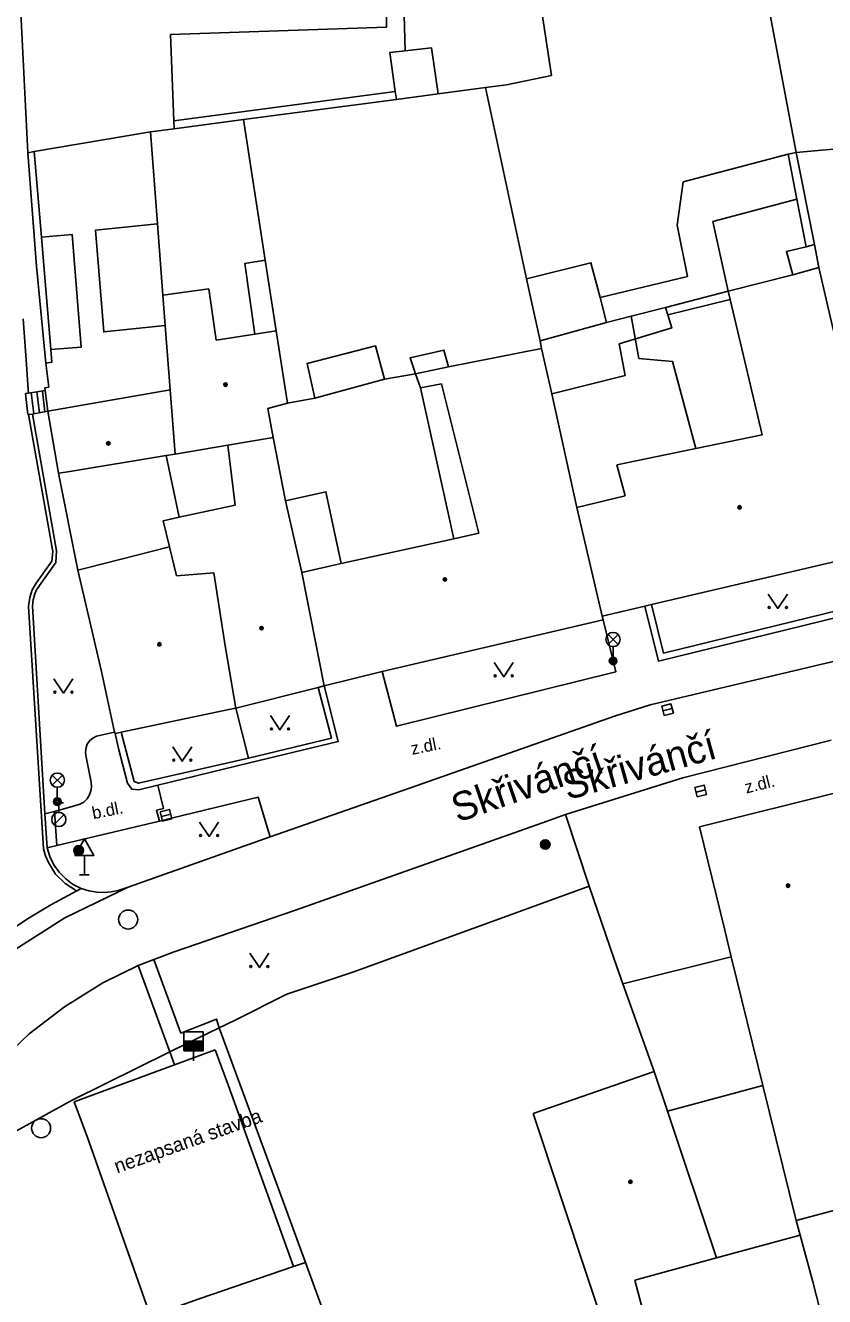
# Model space of a CAD drawing. Extents: x -596024 to -594475, y -1163820 to -1161957.
# Drawn here: x -595960.8 to -595918.9, y -1162976.4 to -1162909.7 of the extents above; entities that cross this region are included whole.
import ezdxf

# ---------------------------------------------------------------- set-up
doc = ezdxf.new("R2010")
doc.units = 0
for name, color, linetype in [('Level 10', 7, 'Continuous'), ('Level 11', 7, 'Continuous'), ('Level 25', 7, 'Continuous'), ('Level 27', 7, 'Continuous'), ('Level 28', 7, 'Continuous'), ('Level 33', 7, 'Continuous'), ('Level 34', 7, 'Continuous'), ('Level 36', 7, 'Continuous'), ('Level 39', 7, 'Continuous'), ('Level 40', 7, 'Continuous'), ('Level 41', 7, 'Continuous'), ('Level 49', 7, 'Continuous'), ('Level 5', 7, 'Continuous'), ('Level 50', 7, 'Continuous'), ('Level 7', 7, 'Continuous'), ('Level 8', 7, 'Continuous')]:
    doc.layers.add(name, color=color, linetype=linetype)

msp = doc.modelspace()

# ---------------------------------------------------------------- linework, layer by layer
at = {"layer": 'Level 10'}
for points in [[(-595960.95, -1162925.13), (-595960.78, -1162927.54)], [(-595960.78, -1162927.54), (-595960.69, -1162928.85)], [(-595960.69, -1162928.85), (-595960.67, -1162929.03)], [(-595960.67, -1162929.03), (-595960.83, -1162929.05)], [(-595960.83, -1162929.05), (-595960.7, -1162930.16)], [(-595960.7, -1162930.16), (-595960.67, -1162930.16)], [(-595960.67, -1162930.16), (-595960.47, -1162930.14)], [(-595959.2, -1162937.32), (-595960.47, -1162930.14)], [(-595959.24, -1162937.93), (-595959.2, -1162937.32)], [(-595960.1, -1162939.13), (-595959.24, -1162937.93)], [(-595960.47, -1162940.22), (-595960.43, -1162939.88), (-595960.34, -1162939.56)], [(-595960.34, -1162939.56), (-595960.25, -1162939.36), (-595960.1, -1162939.13)], [(-595959.82, -1162951.11), (-595960.47, -1162940.22)], [(-595913.55, -1162941.97), (-595928.03, -1162945.39)], [(-595940.32, -1162949.65), (-595929.9, -1162945.98), (-595928.03, -1162945.39)], [(-595926.31, -1162949.23), (-595918.53, -1162947.25)], [(-595926.31, -1162949.23), (-595932.47, -1162951.14)], [(-595947.99, -1162952.32), (-595940.32, -1162949.65)], [(-595959.69, -1162952.9), (-595959.82, -1162951.11)], [(-595932.47, -1162951.14), (-595933.44, -1162951.49), (-595946.66, -1162956.17), (-595953.03, -1162958.36)], [(-595959.07, -1162954.17), (-595959.34, -1162953.79), (-595959.56, -1162953.36), (-595959.69, -1162952.9)], [(-595955.44, -1162954.96), (-595947.99, -1162952.32)], [(-595957.91, -1162955.03), (-595958.36, -1162954.8), (-595958.72, -1162954.53), (-595959.07, -1162954.17)], [(-595955.44, -1162954.96), (-595955.97, -1162955.13)], [(-595957.08, -1162955.23), (-595957.51, -1162955.16), (-595957.91, -1162955.03)], [(-595955.97, -1162955.13), (-595956.34, -1162955.21), (-595956.68, -1162955.24), (-595957.08, -1162955.23)], [(-595964.04, -1162966.29), (-595962.28, -1162964.22), (-595960.64, -1162962.66), (-595958.79, -1162961.24), (-595956.77, -1162959.98), (-595954.92, -1162959.07), (-595954.09, -1162958.76), (-595953.03, -1162958.36)]]:
    msp.add_lwpolyline(points, dxfattribs=at)
at = {"layer": 'Level 11'}
for points in [[(-595934.97, -1162900.84), (-595933.22, -1162912.36), (-595935.57, -1162912.85), (-595936.68, -1162913)], [(-595923.39, -1162900.37), (-595920.37, -1162916.4)], [(-595940.9, -1162911.07), (-595941.17, -1162901.15)], [(-595939.17, -1162913.33), (-595939.52, -1162910.91), (-595940.9, -1162911.07), (-595941.7, -1162911.16), (-595941.42, -1162913.21)], [(-595953.04, -1162914.75), (-595941.42, -1162913.21)], [(-595941.36, -1162913.62), (-595949.38, -1162914.68)], [(-595941.42, -1162913.21), (-595941.36, -1162913.62)], [(-595939.17, -1162913.33), (-595941.36, -1162913.62)], [(-595936.68, -1162913), (-595939.17, -1162913.33)], [(-595934.52, -1162923.03), (-595936.68, -1162913)], [(-595949.38, -1162914.68), (-595953.02, -1162915.17)], [(-595949.38, -1162914.68), (-595948.24, -1162922.05)], [(-595954.27, -1162915.33), (-595953.9, -1162920.15), (-595953.62, -1162923.9)], [(-595910.26, -1162915.51), (-595917.46, -1162916.14), (-595920.37, -1162916.4)], [(-595930.66, -1162924.02), (-595926.08, -1162922.92), (-595926.61, -1162920.22), (-595926.3, -1162917.95), (-595920.78, -1162916.49)], [(-595920.37, -1162916.4), (-595920.78, -1162916.49), (-595920.33, -1162918.85), (-595919.85, -1162921.35)], [(-595920.37, -1162916.4), (-595919.41, -1162921.24)], [(-595923.93, -1162923.69), (-595924.74, -1162920.03), (-595920.33, -1162918.85)], [(-595953.9, -1162920.15), (-595957.15, -1162920.48), (-595956.72, -1162925.82), (-595953.49, -1162925.49)], [(-595959.99, -1162920.86), (-595958.38, -1162920.72), (-595957.91, -1162926.63), (-595959.5, -1162926.75)], [(-595920.54, -1162922.82), (-595920.88, -1162921.6), (-595919.85, -1162921.35)], [(-595919.85, -1162921.35), (-595919.41, -1162921.24)], [(-595919.41, -1162921.24), (-595919.17, -1162922.45)], [(-595948.79, -1162925.95), (-595949.32, -1162922.24), (-595948.24, -1162922.05)], [(-595948.24, -1162922.05), (-595947.67, -1162925.76)], [(-595934.52, -1162923.03), (-595931.14, -1162922.19), (-595930.66, -1162924.02), (-595930.32, -1162925.33)], [(-595933.81, -1162926.3), (-595934.52, -1162923.03)], [(-595927.23, -1162924.54), (-595923.93, -1162923.69)], [(-595923.83, -1162924.12), (-595927.11, -1162924.92)], [(-595927.11, -1162924.92), (-595926.9, -1162925.61), (-595929.66, -1162926.45), (-595929.34, -1162928.11), (-595933.2, -1162929.07)], [(-595930.32, -1162925.33), (-595929.03, -1162925), (-595927.23, -1162924.54)], [(-595927.23, -1162924.54), (-595927.11, -1162924.92)], [(-595933.81, -1162926.3), (-595930.32, -1162925.33)], [(-595929.03, -1162925), (-595928.62, -1162927.21), (-595926.86, -1162927.38), (-595925.64, -1162931.94)], [(-595945.64, -1162929.3), (-595946.05, -1162927.48), (-595942.45, -1162926.56), (-595941.99, -1162928.31)], [(-595940.36, -1162928.02), (-595940.64, -1162927.18), (-595938.86, -1162926.78), (-595938.62, -1162927.65)], [(-595933.73, -1162926.69), (-595933.81, -1162926.3)], [(-595941.99, -1162928.31), (-595940.36, -1162928.02)], [(-595959.79, -1162928.9), (-595960.67, -1162929.03)], [(-595959.94, -1162928.93), (-595959.81, -1162930.02)], [(-595959.6, -1162928.72), (-595959.81, -1162928.75), (-595959.79, -1162928.9)], [(-595959.79, -1162928.9), (-595959.65, -1162929.99)], [(-595945.64, -1162929.3), (-595941.99, -1162928.31)], [(-595938.34, -1162936.68), (-595940.1, -1162928.75)], [(-595960.53, -1162929.01), (-595960.4, -1162930.12)], [(-595960.24, -1162928.97), (-595960.1, -1162930.07)], [(-595947.08, -1162929.56), (-595945.64, -1162929.3)], [(-595960.67, -1162930.16), (-595959.4, -1162937.34)], [(-595960.47, -1162930.14), (-595960.4, -1162930.12), (-595959.65, -1162929.99)], [(-595953.45, -1162932.31), (-595952.76, -1162935.55)], [(-595959.1, -1162933.24), (-595958.09, -1162938.33)], [(-595947.18, -1162934.69), (-595945.06, -1162934.21), (-595944.25, -1162937.97)], [(-595959.4, -1162937.34), (-595959.44, -1162937.86)], [(-595916.07, -1162937.34), (-595915.54, -1162939.79), (-595927.34, -1162942.68), (-595927.97, -1162940.13)], [(-595959.44, -1162937.86), (-595960.27, -1162939.01)], [(-595960.27, -1162939.01), (-595960.48, -1162939.35), (-595960.61, -1162939.76), (-595960.67, -1162940.23)], [(-595960.67, -1162940.23), (-595959.88, -1162952.95)], [(-595928.31, -1162940.21), (-595927.6, -1162943.1), (-595915.11, -1162940.04)], [(-595930.5, -1162940.94), (-595929.83, -1162943.66), (-595941.35, -1162946.52), (-595942.1, -1162943.65)], [(-595949.78, -1162945.56), (-595949.12, -1162948.2)], [(-595957.1, -1162947.04), (-595956.15, -1162946.82)], [(-595957.64, -1162948.14), (-595957.68, -1162947.9), (-595957.65, -1162947.64), (-595957.59, -1162947.46)], [(-595957.59, -1162947.46), (-595957.46, -1162947.26), (-595957.3, -1162947.14), (-595957.1, -1162947.04)], [(-595957.39, -1162949.45), (-595957.64, -1162948.14)], [(-595957.47, -1162950.12), (-595957.4, -1162949.91), (-595957.37, -1162949.71), (-595957.39, -1162949.45)], [(-595953.59, -1162950.83), (-595953.89, -1162949.6)], [(-595958.01, -1162950.63), (-595957.77, -1162950.5), (-595957.6, -1162950.32), (-595957.47, -1162950.12)], [(-595953.09, -1162951.33), (-595948.62, -1162950.23)], [(-595948.62, -1162950.23), (-595948.07, -1162952.04)], [(-595959.31, -1162950.99), (-595958.01, -1162950.63)], [(-595953.95, -1162950.92), (-595953.59, -1162950.83)], [(-595953.8, -1162951.5), (-595953.95, -1162950.92)], [(-595959.82, -1162951.11), (-595959.31, -1162950.99)], [(-595959.31, -1162950.99), (-595959.18, -1162952.78)], [(-595959.18, -1162952.78), (-595953.8, -1162951.5)], [(-595953.8, -1162951.5), (-595953.09, -1162951.33)], [(-595932.47, -1162951.14), (-595931.23, -1162954.9)], [(-595948.07, -1162952.04), (-595947.99, -1162952.32)], [(-595959.88, -1162952.95), (-595959.78, -1162953.32), (-595959.63, -1162953.67), (-595959.25, -1162954.27), (-595958.75, -1162954.77), (-595958.15, -1162955.16)], [(-595959.69, -1162952.9), (-595959.18, -1162952.78)], [(-595968.01, -1162964.34), (-595966.64, -1162962.67), (-595964.17, -1162960.36), (-595961.76, -1162958.47), (-595958.76, -1162956.57), (-595955.44, -1162954.96)], [(-595958.13, -1162955.15), (-595959.5, -1162955.89), (-595960.72, -1162956.62), (-595962.06, -1162957.52)], [(-595958.13, -1162955.15), (-595957.91, -1162955.03)], [(-595954.09, -1162958.76), (-595952.67, -1162962.62), (-595950.8, -1162961.88), (-595950.67, -1162962.34)], [(-595929.47, -1162960.04), (-595923.78, -1162958.61)], [(-595954.92, -1162959.07), (-595953.26, -1162963.61)], [(-595958.27, -1162966.22), (-595953.01, -1162964.29), (-595950.87, -1162963.5)], [(-595953.26, -1162963.61), (-595953.01, -1162964.29)], [(-595950.87, -1162963.5), (-595950.18, -1162965.38)], [(-595950.18, -1162965.38), (-595946.76, -1162974.87)], [(-595927.13, -1162966.71), (-595922.11, -1162965.37)], [(-595957.57, -1162968.1), (-595958.27, -1162966.22)], [(-595957.57, -1162968.1), (-595954.26, -1162977.47), (-595951.72, -1162976.56)]]:
    msp.add_lwpolyline(points, dxfattribs=at)
at = {"layer": 'Level 25'}
for centre, radius in [((-595958.04, -1162953.03), 0.25), ((-595958.04, -1162953.03), 0.2), ((-595958.04, -1162953.03), 0.15), ((-595958.04, -1162953.03), 0.1), ((-595958.04, -1162953.03), 0.05), ((-595933.54, -1162952.72), 0.25), ((-595933.54, -1162952.72), 0.2), ((-595933.54, -1162952.72), 0.15), ((-595933.54, -1162952.72), 0.1), ((-595933.54, -1162952.72), 0.05)]:
    msp.add_circle(centre, radius, dxfattribs=at)
at = {"layer": 'Level 27'}
for p, q in [((-595927.362, -1162945.712), (-595926.878, -1162945.588)), ((-595925.622, -1162949.972), (-595925.138, -1162949.848)), ((-595953.692, -1162951.253), (-595953.208, -1162951.127))]:
    msp.add_line(p, q, dxfattribs=at)
for points in [[(-595927.3, -1162945.954), (-595926.816, -1162945.83), (-595926.94, -1162945.346), (-595927.424, -1162945.47)], [(-595925.56, -1162950.214), (-595925.076, -1162950.09), (-595925.2, -1162949.606), (-595925.684, -1162949.73)], [(-595953.629, -1162951.495), (-595953.145, -1162951.369), (-595953.271, -1162950.885), (-595953.755, -1162951.011)]]:
    msp.add_lwpolyline(points, close=True, dxfattribs=at)
for centre in [(-595955.44, -1162956.66), (-595960.01, -1162967.61)]:
    msp.add_circle(centre, 0.5, dxfattribs=at)
at = {"layer": 'Level 28'}
for p, q in [((-595959.33, -1162950.535), (-595958.83, -1162950.535)), ((-595959.08, -1162951.035), (-595959.08, -1162950.535)), ((-595959.338, -1162951.682), (-595958.808, -1162951.152)), ((-595952.51, -1162963.05), (-595951.51, -1162963.05)), ((-595952.51, -1162963.1), (-595951.51, -1162963.1)), ((-595952.51, -1162963.15), (-595951.51, -1162963.15)), ((-595952.51, -1162963.2), (-595951.51, -1162963.2)), ((-595952.51, -1162963.25), (-595951.51, -1162963.25)), ((-595952.51, -1162963.3), (-595951.51, -1162963.3)), ((-595952.51, -1162963.35), (-595951.51, -1162963.35)), ((-595952.51, -1162963.4), (-595951.51, -1162963.4)), ((-595952.51, -1162963.45), (-595951.51, -1162963.45)), ((-595952.51, -1162963.5), (-595951.51, -1162963.5)), ((-595952.01, -1162963.55), (-595952.01, -1162964.08))]:
    msp.add_line(p, q, dxfattribs=at)
msp.add_lwpolyline([(-595952.51, -1162963.55), (-595951.51, -1162963.55), (-595951.51, -1162962.55), (-595952.51, -1162962.55)], close=True, dxfattribs=at)
msp.add_circle((-595959.08, -1162951.41), 0.375, dxfattribs=at)
at = {"layer": 'Level 33'}
for p, q in [((-595930.245, -1162942.23), (-595929.715, -1162941.7)), ((-595930.245, -1162941.7), (-595929.715, -1162942.23)), ((-595929.98, -1162942.34), (-595929.98, -1162943.09)), ((-595959.425, -1162949.61), (-595958.895, -1162949.08)), ((-595959.425, -1162949.08), (-595958.895, -1162949.61)), ((-595959.16, -1162949.72), (-595959.16, -1162950.47))]:
    msp.add_line(p, q, dxfattribs=at)
for centre, radius in [((-595929.98, -1162941.965), 0.375), ((-595929.98, -1162943.09), 0.2), ((-595929.98, -1162943.09), 0.145), ((-595929.98, -1162943.09), 0.0876), ((-595959.16, -1162949.345), 0.375), ((-595959.16, -1162950.47), 0.2), ((-595959.16, -1162950.47), 0.145), ((-595959.16, -1162950.47), 0.0876)]:
    msp.add_circle(centre, radius, dxfattribs=at)
at = {"layer": 'Level 34'}
for p, q in [((-595957.74, -1162953.292), (-595957.74, -1162954.31)), ((-595957.99, -1162954.31), (-595957.49, -1162954.31))]:
    msp.add_line(p, q, dxfattribs=at)
msp.add_lwpolyline([(-595958.24, -1162953.292), (-595957.24, -1162953.292), (-595957.74, -1162952.426)], close=True, dxfattribs=at)
at = {"layer": 'Level 36'}
for points in [[(-595921.83, -1162939.58), (-595921.33, -1162940.33), (-595920.83, -1162939.58)], [(-595936.22, -1162943.17), (-595935.72, -1162943.92), (-595935.22, -1162943.17)], [(-595959.34, -1162944.03), (-595958.84, -1162944.78), (-595958.34, -1162944.03)], [(-595947.97, -1162945.96), (-595947.47, -1162946.71), (-595946.97, -1162945.96)], [(-595953.1, -1162947.6), (-595952.6, -1162948.35), (-595952.1, -1162947.6)], [(-595951.69, -1162951.55), (-595951.19, -1162952.3), (-595950.69, -1162951.55)], [(-595949.05, -1162958.43), (-595948.55, -1162959.18), (-595948.05, -1162958.43)]]:
    msp.add_lwpolyline(points, dxfattribs=at)
for centre in [(-595921.78, -1162940.28), (-595920.881, -1162940.28), (-595936.17, -1162943.87), (-595935.271, -1162943.87), (-595959.29, -1162944.73), (-595958.391, -1162944.73), (-595947.92, -1162946.66), (-595947.021, -1162946.66), (-595953.05, -1162948.3), (-595952.151, -1162948.3), (-595951.64, -1162952.25), (-595950.741, -1162952.25), (-595949, -1162959.13), (-595948.101, -1162959.13)]:
    msp.add_circle(centre, 0.05, dxfattribs=at)
at = {"layer": 'Level 39'}
for centre, radius in [((-595950.33, -1162928.59), 0.09), ((-595950.33, -1162928.59), 0.0398), ((-595956.48, -1162931.67), 0.09), ((-595956.48, -1162931.67), 0.0398), ((-595923.34, -1162935.03), 0.09), ((-595923.34, -1162935.03), 0.0398), ((-595938.81, -1162938.81), 0.09), ((-595938.81, -1162938.81), 0.0398), ((-595948.44, -1162941.37), 0.09), ((-595948.44, -1162941.37), 0.0398), ((-595953.8, -1162942.22), 0.09), ((-595953.8, -1162942.22), 0.0398), ((-595920.79, -1162954.88), 0.09), ((-595920.79, -1162954.88), 0.0398), ((-595929.07, -1162970.42), 0.09), ((-595929.07, -1162970.42), 0.0398)]:
    msp.add_circle(centre, radius, dxfattribs=at)
at = {"layer": 'Level 5'}
for points in [[(-595942, -1162901.19), (-595941.87, -1162909.83)], [(-595960.7, -1162916.42), (-595961.42, -1162902.06)], [(-595941.87, -1162909.83), (-595953.21, -1162910.22)], [(-595953.21, -1162910.22), (-595953.04, -1162914.75)], [(-595953.04, -1162914.75), (-595953.02, -1162915.17)], [(-595954.27, -1162915.33), (-595960.37, -1162916.36)], [(-595953.02, -1162915.17), (-595954.27, -1162915.33)], [(-595960.37, -1162916.36), (-595960.7, -1162916.42)], [(-595923.93, -1162923.69), (-595920.54, -1162922.82)], [(-595920.54, -1162922.82), (-595919.17, -1162922.45)], [(-595919.17, -1162922.45), (-595918.58, -1162925.01), (-595917.71, -1162928.76)], [(-595953.62, -1162923.9), (-595951.21, -1162923.56)], [(-595951.21, -1162923.56), (-595950.82, -1162926.26)], [(-595953.23, -1162928.86), (-595953.49, -1162925.49), (-595953.62, -1162923.9)], [(-595923.83, -1162924.12), (-595923.93, -1162923.69)], [(-595922.16, -1162931.22), (-595923.83, -1162924.12)], [(-595950.82, -1162926.26), (-595948.79, -1162925.95)], [(-595948.79, -1162925.95), (-595947.67, -1162925.76)], [(-595947.67, -1162925.76), (-595947.08, -1162929.56)], [(-595938.62, -1162927.65), (-595933.73, -1162926.69)], [(-595933.73, -1162926.69), (-595933.2, -1162929.07)], [(-595940.36, -1162928.02), (-595938.62, -1162927.65)], [(-595940.1, -1162928.75), (-595940.36, -1162928.02)], [(-595959.65, -1162929.99), (-595953.23, -1162928.86)], [(-595953.23, -1162928.86), (-595952.98, -1162932.23)], [(-595938.99, -1162928.54), (-595940.1, -1162928.75)], [(-595937.03, -1162936.38), (-595938.99, -1162928.54)], [(-595947.08, -1162929.56), (-595948.11, -1162929.84)], [(-595933.2, -1162929.07), (-595931.88, -1162935.04)], [(-595959.1, -1162933.24), (-595959.65, -1162929.99)], [(-595948.11, -1162929.84), (-595947.82, -1162931.36)], [(-595947.82, -1162931.36), (-595950.2, -1162931.76)], [(-595947.18, -1162934.69), (-595947.82, -1162931.36)], [(-595929.79, -1162932.8), (-595925.64, -1162931.94), (-595922.16, -1162931.22)], [(-595952.98, -1162932.23), (-595953.45, -1162932.31), (-595958.6, -1162933.16)], [(-595950.2, -1162931.76), (-595952.98, -1162932.23)], [(-595949.83, -1162934.91), (-595950.2, -1162931.76)], [(-595929.35, -1162934.43), (-595929.79, -1162932.8)], [(-595958.6, -1162933.16), (-595959.1, -1162933.24)], [(-595952.76, -1162935.55), (-595949.83, -1162934.91)], [(-595946.33, -1162938.44), (-595947.18, -1162934.69)], [(-595931.88, -1162935.04), (-595929.35, -1162934.43)], [(-595953.61, -1162935.73), (-595952.76, -1162935.55)], [(-595930.55, -1162940.74), (-595931.88, -1162935.04)], [(-595953.27, -1162937.1), (-595953.61, -1162935.73)], [(-595944.25, -1162937.97), (-595938.34, -1162936.68)], [(-595938.34, -1162936.68), (-595937.03, -1162936.38)], [(-595957.59, -1162938.2), (-595953.27, -1162937.1)], [(-595953.27, -1162937.1), (-595952.9, -1162938.63)], [(-595916.07, -1162937.34), (-595927.97, -1162940.13)], [(-595958.09, -1162938.33), (-595957.59, -1162938.2)], [(-595946.33, -1162938.44), (-595944.25, -1162937.97)], [(-595956.84, -1162943.64), (-595958.09, -1162938.33)], [(-595952.9, -1162938.63), (-595950.95, -1162938.47)], [(-595950.95, -1162938.47), (-595950.35, -1162942.29)], [(-595946.33, -1162938.44), (-595945.15, -1162944.4)], [(-595928.31, -1162940.21), (-595930.55, -1162940.74)], [(-595927.97, -1162940.13), (-595928.31, -1162940.21)], [(-595942.1, -1162943.65), (-595930.5, -1162940.94)], [(-595930.5, -1162940.94), (-595930.55, -1162940.74)], [(-595950.35, -1162942.29), (-595949.78, -1162945.56)], [(-595956.15, -1162946.82), (-595956.84, -1162943.64)], [(-595945.15, -1162944.4), (-595942.1, -1162943.65)], [(-595945.46, -1162944.48), (-595949.78, -1162945.56)], [(-595945.15, -1162944.4), (-595945.46, -1162944.48)], [(-595950.06, -1162945.62), (-595955.8, -1162946.83)], [(-595949.78, -1162945.56), (-595950.06, -1162945.62)], [(-595956.13, -1162946.9), (-595956.15, -1162946.82)], [(-595955.8, -1162946.83), (-595956.13, -1162946.9)], [(-595925.45, -1162951.8), (-595917.87, -1162949.91)], [(-595924.12, -1162957.22), (-595925.45, -1162951.8)], [(-595920.36, -1162972.45), (-595922.11, -1162965.37), (-595923.78, -1162958.61), (-595924.12, -1162957.22)], [(-595934.17, -1162966.83), (-595927.82, -1162964.64)], [(-595927.82, -1162964.64), (-595927.13, -1162966.71), (-595924.55, -1162974.42)], [(-595929.88, -1162979.75), (-595934.17, -1162966.83)], [(-595920.36, -1162972.45), (-595912.73, -1162970.43)], [(-595920.36, -1162972.45), (-595920.16, -1162973.22)], [(-595924.55, -1162974.42), (-595920.16, -1162973.22)], [(-595920.16, -1162973.22), (-595919.5, -1162975.68)], [(-595951.72, -1162976.56), (-595946.76, -1162974.87), (-595946.13, -1162974.66)], [(-595946.13, -1162974.66), (-595944.26, -1162979.78)], [(-595928.84, -1162975.59), (-595924.55, -1162974.42)], [(-595927.88, -1162979.22), (-595928.84, -1162975.59)], [(-595919.5, -1162975.68), (-595917.36, -1162984.02)]]:
    msp.add_lwpolyline(points, dxfattribs=at)
at = {"layer": 'Level 7'}
for points in [[(-595960.7, -1162916.42), (-595960.26, -1162922.37), (-595959.77, -1162927.46)], [(-595959.77, -1162927.46), (-595959.44, -1162927.41), (-595959.5, -1162926.75), (-595959.99, -1162920.86), (-595960.37, -1162916.36)], [(-595945.46, -1162944.48), (-595944.77, -1162947.15), (-595949.12, -1162948.2)], [(-595949.07, -1162948.43), (-595944.41, -1162947.32), (-595945.15, -1162944.4)], [(-595956.13, -1162946.9), (-595955.93, -1162947.76), (-595955.47, -1162949.51)], [(-595949.12, -1162948.2), (-595954.89, -1162949.51), (-595955.13, -1162949.42), (-595955.8, -1162946.83)], [(-595953.89, -1162949.6), (-595949.07, -1162948.43)], [(-595955.47, -1162949.51), (-595955.25, -1162949.82), (-595954.88, -1162949.85), (-595953.89, -1162949.6)], [(-595943.6, -1162959.41), (-595931.23, -1162954.9)], [(-595931.23, -1162954.9), (-595929.93, -1162958.74)], [(-595929.93, -1162958.74), (-595929.47, -1162960.04), (-595927.82, -1162964.64)], [(-595950.67, -1162962.34), (-595949.82, -1162961.94), (-595947.11, -1162960.58), (-595943.6, -1162959.41)], [(-595952.39, -1162963.18), (-595950.67, -1162962.34)], [(-595946.13, -1162974.66), (-595947.31, -1162971.45), (-595950.67, -1162962.34)], [(-595963.09, -1162968.72), (-595962.69, -1162968.5), (-595958.38, -1162966.14), (-595953.26, -1162963.61), (-595952.39, -1162963.18)]]:
    msp.add_lwpolyline(points, dxfattribs=at)
at = {"layer": 'Level 8'}
msp.add_lwpolyline([(-595959.77, -1162927.46), (-595959.6, -1162928.72)], dxfattribs=at)

# ---------------------------------------------------------------- texts
at = {"layer": 'Level 40'}
for s, rotation, p in [('z.dl.', 11.3, (-595940.53, -1162948.02)), ('z.dl.', 14, (-595922.98, -1162950.05)), ('b.dl.', 11.3, (-595957.27, -1162951.4))]:
    msp.add_text(s, height=0.65, rotation=rotation, dxfattribs=at).set_placement(p)
at = {"layer": 'Level 41'}
msp.add_text('nezapsaná stavba', height=0.75, rotation=19.54, dxfattribs=at).set_placement((-595956.02, -1162969.99))
at = {"layer": 'Level 49'}
msp.add_text('Skřivánčí', height=1.5, rotation=18.93, dxfattribs=at).set_placement((-595938.15, -1162951.58))
at = {"layer": 'Level 50'}
msp.add_text('Skřivánčí', height=1.5, rotation=15.68242, dxfattribs=at).set_placement((-595932.378, -1162950.4))

doc.saveas('drawing.dxf')
